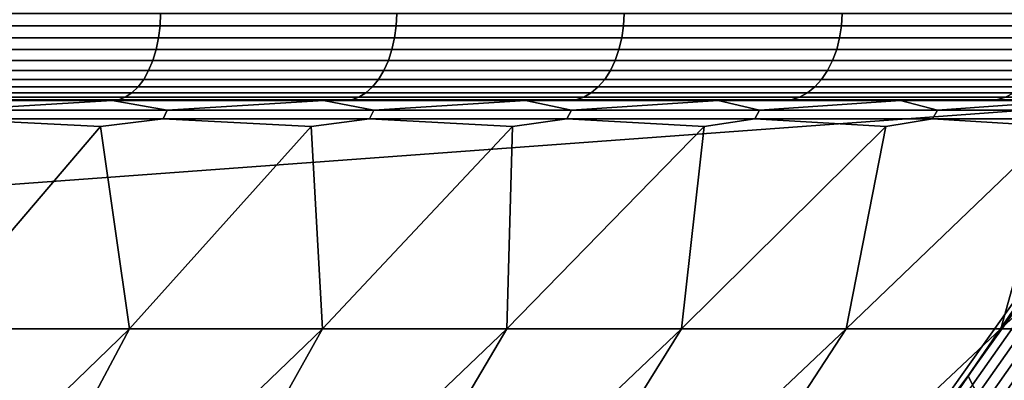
# Model space of a CAD drawing. Header units: metres. Extents: x -240 to 45, y -77 to 27.
# Tile 695 of 1056: x 30.31 to 33.7, y -61.46 to -60.22. Entities that reach past the tile are written whole.
import ezdxf

# ---------------------------------------------------------------- set-up
doc = ezdxf.new("R2010")
doc.units = ezdxf.units.M
doc.layers.add('solid_102011X2', color=7, linetype='CONTINUOUS')

msp = doc.modelspace()

# ---------------------------------------------------------------- linework, layer by layer
at = {"layer": 'solid_102011X2'}
for points in [[(30.792877, -60.242313, 85.036392), (29.953213, -60.242313, 84.49408), (29.954777, -60.200001, 84.491516), (30.794567, -60.200001, 85.033913)], [(29.953213, -60.242313, 118.705925), (30.792877, -60.242313, 118.163612), (30.794567, -60.200001, 118.166084), (29.954775, -60.200001, 118.708481)], [(31.604467, -60.242313, 85.619881), (30.792877, -60.242313, 85.036392), (30.794567, -60.200001, 85.033913), (31.606277, -60.200001, 85.617493)], [(30.792877, -60.242313, 118.163612), (31.604467, -60.242313, 117.580116), (31.606277, -60.200001, 117.582504), (30.794567, -60.200001, 118.166084)], [(32.385963, -60.242313, 86.243103), (31.604467, -60.242313, 85.619881), (31.606277, -60.200001, 85.617493), (32.38789, -60.200001, 86.240807)], [(31.604467, -60.242313, 117.580116), (32.385963, -60.242313, 116.956894), (32.38789, -60.200001, 116.95919), (31.606277, -60.200001, 117.582504)], [(33.135422, -60.242313, 86.90451), (32.385963, -60.242313, 86.243103), (32.38789, -60.200001, 86.240807), (33.137463, -60.200001, 86.902313)], [(32.385963, -60.242313, 116.956894), (33.135422, -60.242313, 116.295494), (33.137463, -60.200001, 116.297691), (32.38789, -60.200001, 116.95919)], [(33.850983, -60.242313, 87.602448), (33.135422, -60.242313, 86.90451), (33.137463, -60.200001, 86.902313), (33.85313, -60.200001, 87.600349)], [(33.135422, -60.242313, 116.295494), (33.850983, -60.242313, 115.597557), (33.85313, -60.200001, 115.599648), (33.137463, -60.200001, 116.297691)], [(30.787775, -60.284191, 85.043877), (29.94849, -60.284191, 84.501808), (29.953213, -60.242313, 84.49408), (30.792877, -60.242313, 85.036392)], [(29.94849, -60.284191, 118.698196), (30.787775, -60.284191, 118.156128), (30.792877, -60.242313, 118.163612), (29.953213, -60.242313, 118.705925)], [(31.598999, -60.284191, 85.627106), (30.787775, -60.284191, 85.043877), (30.792877, -60.242313, 85.036392), (31.604467, -60.242313, 85.619881)], [(30.787775, -60.284191, 118.156128), (31.598999, -60.284191, 117.572899), (31.604467, -60.242313, 117.580116), (30.792877, -60.242313, 118.163612)], [(32.380142, -60.284191, 86.250046), (31.598999, -60.284191, 85.627106), (31.604467, -60.242313, 85.619881), (32.385963, -60.242313, 86.243103)], [(31.598999, -60.284191, 117.572899), (32.380142, -60.284191, 116.949959), (32.385963, -60.242313, 116.956894), (31.604467, -60.242313, 117.580116)], [(33.129265, -60.284191, 86.911148), (32.380142, -60.284191, 86.250046), (32.385963, -60.242313, 86.243103), (33.135422, -60.242313, 86.90451)], [(32.380142, -60.284191, 116.949959), (33.129265, -60.284191, 116.288849), (33.135422, -60.242313, 116.295494), (32.385963, -60.242313, 116.956894)], [(33.844501, -60.284191, 87.608772), (33.129265, -60.284191, 86.911148), (33.135422, -60.242313, 86.90451), (33.850983, -60.242313, 87.602448)], [(33.129265, -60.284191, 116.288849), (33.844501, -60.284191, 115.591232), (33.850983, -60.242313, 115.597557), (33.135422, -60.242313, 116.295494)], [(30.779366, -60.324352, 85.056206), (29.940704, -60.324352, 84.514542), (29.94849, -60.284191, 84.501808), (30.787775, -60.284191, 85.043877)], [(29.940704, -60.324352, 118.685455), (30.779366, -60.324352, 118.143791), (30.787775, -60.284191, 118.156128), (29.94849, -60.284191, 118.698196)], [(31.589985, -60.324352, 85.639008), (30.779366, -60.324352, 85.056206), (30.787775, -60.284191, 85.043877), (31.598999, -60.284191, 85.627106)], [(30.779366, -60.324352, 118.143791), (31.589985, -60.324352, 117.560997), (31.598999, -60.284191, 117.572899), (30.787775, -60.284191, 118.156128)], [(32.370544, -60.324352, 86.261482), (31.589985, -60.324352, 85.639008), (31.598999, -60.284191, 85.627106), (32.380142, -60.284191, 86.250046)], [(31.589985, -60.324352, 117.560997), (32.370544, -60.324352, 116.938522), (32.380142, -60.284191, 116.949959), (31.598999, -60.284191, 117.572899)], [(33.11911, -60.324352, 86.922089), (32.370544, -60.324352, 86.261482), (32.380142, -60.284191, 86.250046), (33.129265, -60.284191, 86.911148)], [(32.370544, -60.324352, 116.938522), (33.11911, -60.324352, 116.277908), (33.129265, -60.284191, 116.288849), (32.380142, -60.284191, 116.949959)], [(33.833813, -60.324352, 87.619194), (33.11911, -60.324352, 86.922089), (33.129265, -60.284191, 86.911148), (33.844501, -60.284191, 87.608772)], [(33.11911, -60.324352, 116.277908), (33.833813, -60.324352, 115.580803), (33.844501, -60.284191, 115.591232), (33.129265, -60.284191, 116.288849)], [(30.767818, -60.361977, 85.073143), (29.930016, -60.361977, 84.532036), (29.940704, -60.324352, 84.514542), (30.779366, -60.324352, 85.056206)], [(29.930016, -60.361977, 118.667961), (30.767818, -60.361977, 118.126854), (30.779366, -60.324352, 118.143791), (29.940704, -60.324352, 118.685455)], [(31.577606, -60.361977, 85.655342), (30.767818, -60.361977, 85.073143), (30.779366, -60.324352, 85.056206), (31.589985, -60.324352, 85.639008)], [(30.767818, -60.361977, 118.126854), (31.577606, -60.361977, 117.544655), (31.589985, -60.324352, 117.560997), (30.779366, -60.324352, 118.143791)], [(32.357368, -60.361977, 86.277184), (31.577606, -60.361977, 85.655342), (31.589985, -60.324352, 85.639008), (32.370544, -60.324352, 86.261482)], [(31.577606, -60.361977, 117.544655), (32.357368, -60.361977, 116.922813), (32.370544, -60.324352, 116.938522), (31.589985, -60.324352, 117.560997)], [(33.105164, -60.361977, 86.937119), (32.357368, -60.361977, 86.277184), (32.370544, -60.324352, 86.261482), (33.11911, -60.324352, 86.922089)], [(32.357368, -60.361977, 116.922813), (33.105164, -60.361977, 116.262878), (33.11911, -60.324352, 116.277908), (32.370544, -60.324352, 116.938522)], [(33.819138, -60.361977, 87.633507), (33.105164, -60.361977, 86.937119), (33.11911, -60.324352, 86.922089), (33.833813, -60.324352, 87.619194)], [(33.105164, -60.361977, 116.262878), (33.819138, -60.361977, 115.56649), (33.833813, -60.324352, 115.580803), (33.11911, -60.324352, 116.277908)], [(30.753368, -60.396297, 85.094337), (29.916641, -60.396297, 84.553925), (29.930016, -60.361977, 84.532036), (30.767818, -60.361977, 85.073143)], [(29.916641, -60.396297, 118.64608), (30.753368, -60.396297, 118.105659), (30.767818, -60.361977, 118.126854), (29.930016, -60.361977, 118.667961)], [(31.562119, -60.396297, 85.675789), (30.753368, -60.396297, 85.094337), (30.767818, -60.361977, 85.073143), (31.577606, -60.361977, 85.655342)], [(30.753368, -60.396297, 118.105659), (31.562119, -60.396297, 117.524208), (31.577606, -60.361977, 117.544655), (30.767818, -60.361977, 118.126854)], [(32.340881, -60.396297, 86.296837), (31.562119, -60.396297, 85.675789), (31.577606, -60.361977, 85.655342), (32.357368, -60.361977, 86.277184)], [(31.562119, -60.396297, 117.524208), (32.340881, -60.396297, 116.903168), (32.357368, -60.361977, 116.922813), (31.577606, -60.361977, 117.544655)], [(33.087719, -60.396297, 86.955925), (32.340881, -60.396297, 86.296837), (32.357368, -60.361977, 86.277184), (33.105164, -60.361977, 86.937119)], [(32.340881, -60.396297, 116.903168), (33.087719, -60.396297, 116.24408), (33.105164, -60.361977, 116.262878), (32.357368, -60.361977, 116.922813)], [(33.800774, -60.396297, 87.651421), (33.087719, -60.396297, 86.955925), (33.105164, -60.361977, 86.937119), (33.819138, -60.361977, 87.633507)], [(33.087719, -60.396297, 116.24408), (33.800774, -60.396297, 115.548584), (33.819138, -60.361977, 115.56649), (33.105164, -60.361977, 116.262878)], [(30.716999, -60.452305, 85.147682), (29.882975, -60.452305, 84.609016), (29.900852, -60.426613, 84.579758), (30.736313, -60.426613, 85.119354)], [(29.882975, -60.452305, 118.590981), (30.716999, -60.452305, 118.052315), (30.736313, -60.426613, 118.080643), (29.900852, -60.426613, 118.620239)], [(30.736313, -60.426613, 85.119354), (29.900852, -60.426613, 84.579758), (29.916641, -60.396297, 84.553925), (30.753368, -60.396297, 85.094337)], [(29.900852, -60.426613, 118.620239), (30.736313, -60.426613, 118.080643), (30.753368, -60.396297, 118.105659), (29.916641, -60.396297, 118.64608)], [(31.523134, -60.452305, 85.727257), (30.716999, -60.452305, 85.147682), (30.736313, -60.426613, 85.119354), (31.543839, -60.426613, 85.699928)], [(30.716999, -60.452305, 118.052315), (31.523134, -60.452305, 117.47274), (31.543839, -60.426613, 117.500076), (30.736313, -60.426613, 118.080643)], [(31.543839, -60.426613, 85.699928), (30.736313, -60.426613, 85.119354), (30.753368, -60.396297, 85.094337), (31.562119, -60.396297, 85.675789)], [(30.736313, -60.426613, 118.080643), (31.543839, -60.426613, 117.500076), (31.562119, -60.396297, 117.524208), (30.753368, -60.396297, 118.105659)], [(32.299381, -60.452305, 86.346291), (31.523134, -60.452305, 85.727257), (31.543839, -60.426613, 85.699928), (32.321419, -60.426613, 86.32003)], [(31.523134, -60.452305, 117.47274), (32.299381, -60.452305, 116.853706), (32.321419, -60.426613, 116.879974), (31.543839, -60.426613, 117.500076)], [(32.321419, -60.426613, 86.32003), (31.543839, -60.426613, 85.699928), (31.562119, -60.396297, 85.675789), (32.340881, -60.396297, 86.296837)], [(31.543839, -60.426613, 117.500076), (32.321419, -60.426613, 116.879974), (32.340881, -60.396297, 116.903168), (31.562119, -60.396297, 117.524208)], [(33.043804, -60.452305, 87.00325), (32.299381, -60.452305, 86.346291), (32.321419, -60.426613, 86.32003), (33.067123, -60.426613, 86.978119)], [(32.299381, -60.452305, 116.853706), (33.043804, -60.452305, 116.196747), (33.067123, -60.426613, 116.221886), (32.321419, -60.426613, 116.879974)], [(33.067123, -60.426613, 86.978119), (32.321419, -60.426613, 86.32003), (32.340881, -60.396297, 86.296837), (33.087719, -60.396297, 86.955925)], [(32.321419, -60.426613, 116.879974), (33.067123, -60.426613, 116.221886), (33.087719, -60.396297, 116.24408), (32.340881, -60.396297, 116.903168)], [(33.754555, -60.452305, 87.696495), (33.043804, -60.452305, 87.00325), (33.067123, -60.426613, 86.978119), (33.779102, -60.426613, 87.672562)], [(33.043804, -60.452305, 116.196747), (33.754555, -60.452305, 115.503502), (33.779102, -60.426613, 115.527443), (33.067123, -60.426613, 116.221886)], [(33.779102, -60.426613, 87.672562), (33.067123, -60.426613, 86.978119), (33.087719, -60.396297, 86.955925), (33.800774, -60.396297, 87.651421)], [(33.067123, -60.426613, 116.221886), (33.779102, -60.426613, 115.527443), (33.800774, -60.396297, 115.548584), (33.087719, -60.396297, 116.24408)], [(30.695818, -60.472855, 85.178749), (29.863369, -60.472855, 84.641098), (29.882975, -60.452305, 84.609016), (30.716999, -60.452305, 85.147682)], [(29.863369, -60.472855, 118.558899), (30.695818, -60.472855, 118.021248), (30.716999, -60.452305, 118.052315), (29.882975, -60.452305, 118.590981)], [(31.500433, -60.472855, 85.757225), (30.695818, -60.472855, 85.178749), (30.716999, -60.452305, 85.147682), (31.523134, -60.452305, 85.727257)], [(30.695818, -60.472855, 118.021248), (31.500433, -60.472855, 117.442772), (31.523134, -60.452305, 117.47274), (30.716999, -60.452305, 118.052315)], [(32.275211, -60.472855, 86.375092), (31.500433, -60.472855, 85.757225), (31.523134, -60.452305, 85.727257), (32.299381, -60.452305, 86.346291)], [(31.500433, -60.472855, 117.442772), (32.275211, -60.472855, 116.824905), (32.299381, -60.452305, 116.853706), (31.523134, -60.452305, 117.47274)], [(33.01823, -60.472855, 87.030815), (32.275211, -60.472855, 86.375092), (32.299381, -60.452305, 86.346291), (33.043804, -60.452305, 87.00325)], [(32.275211, -60.472855, 116.824905), (33.01823, -60.472855, 116.169189), (33.043804, -60.452305, 116.196747), (32.299381, -60.452305, 116.853706)], [(33.727642, -60.472855, 87.722748), (33.01823, -60.472855, 87.030815), (33.043804, -60.452305, 87.00325), (33.754555, -60.452305, 87.696495)], [(33.01823, -60.472855, 116.169189), (33.727642, -60.472855, 115.477249), (33.754555, -60.452305, 115.503502), (33.043804, -60.452305, 116.196747)], [(30.649622, -60.496948, 85.246506), (29.820608, -60.496948, 84.711075), (29.842438, -60.487835, 84.675346), (30.673206, -60.487835, 85.211914)], [(29.820608, -60.496948, 118.488922), (30.649622, -60.496948, 117.953491), (30.673206, -60.487835, 117.988083), (29.842438, -60.487835, 118.524651)], [(30.673206, -60.487835, 85.211914), (29.842438, -60.487835, 84.675346), (29.863369, -60.472855, 84.641098), (30.695818, -60.472855, 85.178749)], [(29.842438, -60.487835, 118.524651), (30.673206, -60.487835, 117.988083), (30.695818, -60.472855, 118.021248), (29.863369, -60.472855, 118.558899)], [(31.450916, -60.496948, 85.822601), (30.649622, -60.496948, 85.246506), (30.673206, -60.487835, 85.211914), (31.476194, -60.487835, 85.78923)], [(30.649622, -60.496948, 117.953491), (31.450916, -60.496948, 117.377403), (31.476194, -60.487835, 117.410774), (30.673206, -60.487835, 117.988083)], [(31.476194, -60.487835, 85.78923), (30.673206, -60.487835, 85.211914), (30.695818, -60.472855, 85.178749), (31.500433, -60.472855, 85.757225)], [(30.673206, -60.487835, 117.988083), (31.476194, -60.487835, 117.410774), (31.500433, -60.472855, 117.442772), (30.695818, -60.472855, 118.021248)], [(32.2225, -60.496948, 86.43792), (31.450916, -60.496948, 85.822601), (31.476194, -60.487835, 85.78923), (32.249409, -60.487835, 86.405846)], [(31.450916, -60.496948, 117.377403), (32.2225, -60.496948, 116.762085), (32.249409, -60.487835, 116.794159), (31.476194, -60.487835, 117.410774)], [(32.249409, -60.487835, 86.405846), (31.476194, -60.487835, 85.78923), (31.500433, -60.472855, 85.757225), (32.275211, -60.472855, 86.375092)], [(31.476194, -60.487835, 117.410774), (32.249409, -60.487835, 116.794159), (32.275211, -60.472855, 116.824905), (31.500433, -60.472855, 117.442772)], [(32.962452, -60.496948, 87.090927), (32.2225, -60.496948, 86.43792), (32.249409, -60.487835, 86.405846), (32.990929, -60.487835, 87.060242)], [(32.2225, -60.496948, 116.762085), (32.962452, -60.496948, 116.10907), (32.990929, -60.487835, 116.139763), (32.249409, -60.487835, 116.794159)], [(32.990929, -60.487835, 87.060242), (32.249409, -60.487835, 86.405846), (32.275211, -60.472855, 86.375092), (33.01823, -60.472855, 87.030815)], [(32.249409, -60.487835, 116.794159), (32.990929, -60.487835, 116.139763), (33.01823, -60.472855, 116.169189), (32.275211, -60.472855, 116.824905)], [(33.668934, -60.496948, 87.780014), (32.962452, -60.496948, 87.090927), (32.990929, -60.487835, 87.060242), (33.698906, -60.487835, 87.750778)], [(32.962452, -60.496948, 116.10907), (33.668934, -60.496948, 115.419991), (33.698906, -60.487835, 115.449219), (32.990929, -60.487835, 116.139763)], [(33.698906, -60.487835, 87.750778), (32.990929, -60.487835, 87.060242), (33.01823, -60.472855, 87.030815), (33.727642, -60.472855, 87.722748)], [(32.990929, -60.487835, 116.139763), (33.698906, -60.487835, 115.449219), (33.727642, -60.472855, 115.477249), (33.01823, -60.472855, 116.169189)], [(34.340191, -60.496948, 88.503456), (33.668934, -60.496948, 87.780014), (33.698906, -60.487835, 87.750778), (34.371582, -60.487835, 88.475754)], [(33.668934, -60.496948, 115.419991), (34.340191, -60.496948, 114.696548), (34.371582, -60.487835, 114.724251), (33.698906, -60.487835, 115.449219)], [(27.585691, -60.5, 100.307915), (34.219402, -60.5, 91.786659), (24.33588, -60.5, 107.005951)], [(24.33588, -61.224998, 107.005951), (24.33588, -60.5, 107.005951), (34.219402, -60.5, 91.786659)], [(24.33588, -61.224998, 107.005951), (34.219402, -60.5, 91.786659), (33.190365, -61.950001, 93.371239), (24.33588, -61.950001, 107.005951)], [(27.67635, -60.5, 100.080681), (32.916965, -60.5, 87.106987), (33.623791, -60.5, 87.794899), (27.585691, -60.5, 100.307915)], [(27.585691, -60.5, 100.307915), (33.623791, -60.5, 87.794899), (34.219402, -60.5, 91.786659)], [(27.748901, -60.5, 99.847031), (32.176949, -60.5, 86.455452), (32.916965, -60.5, 87.106987), (27.67635, -60.5, 100.080681)], [(27.802898, -60.5, 99.608406), (31.405737, -60.5, 85.841957), (32.176949, -60.5, 86.455452), (27.748901, -60.5, 99.847031)], [(27.838005, -60.5, 99.36628), (30.60519, -60.5, 85.267906), (31.405737, -60.5, 85.841957), (27.802898, -60.5, 99.608406)], [(27.838005, -60.5, 99.36628), (29.777025, -60.5, 84.734497), (30.60519, -60.5, 85.267906)], [(29.089651, -60.5, 117.093018), (29.872557, -60.5, 116.580154), (30.605171, -60.5, 117.932106), (29.777006, -60.5, 118.465515)], [(30.649622, -60.496948, 117.953491), (29.820608, -60.496948, 118.488922), (29.777006, -60.5, 118.465515), (30.605171, -60.5, 117.932106)], [(30.649622, -60.496948, 85.246506), (30.60519, -60.5, 85.267906), (29.777025, -60.5, 84.734497), (29.820608, -60.496948, 84.711075)], [(29.872557, -60.5, 116.580154), (30.628098, -60.5, 116.027771), (30.605171, -60.5, 117.932106)], [(30.076794, -60.532379, 116.414558), (30.628098, -60.5, 116.027771), (29.872557, -60.5, 116.580154)], [(30.076794, -60.532379, 116.414558), (30.81673, -60.532379, 115.85733), (30.628098, -60.5, 116.027771)], [(31.450916, -60.496948, 117.377403), (30.649622, -60.496948, 117.953491), (30.605171, -60.5, 117.932106), (31.405718, -60.5, 117.358055)], [(30.628098, -60.5, 116.027771), (31.35428, -60.5, 115.437309), (31.405718, -60.5, 117.358055), (30.605171, -60.5, 117.932106)], [(31.450916, -60.496948, 85.822601), (31.405737, -60.5, 85.841957), (30.60519, -60.5, 85.267906), (30.649622, -60.496948, 85.246506)], [(30.81673, -60.532379, 115.85733), (31.35428, -60.5, 115.437309), (30.628098, -60.5, 116.027771)], [(30.81673, -60.532379, 115.85733), (31.527361, -60.532379, 115.263176), (31.35428, -60.5, 115.437309)], [(31.35428, -60.5, 115.437309), (32.049191, -60.5, 114.810333), (32.176933, -60.5, 116.74456), (31.405718, -60.5, 117.358055)], [(31.527361, -60.532379, 115.263176), (32.049191, -60.5, 114.810333), (31.35428, -60.5, 115.437309)], [(32.2225, -60.496948, 116.762085), (31.450916, -60.496948, 117.377403), (31.405718, -60.5, 117.358055), (32.176933, -60.5, 116.74456)], [(32.2225, -60.496948, 86.43792), (32.176949, -60.5, 86.455452), (31.405737, -60.5, 85.841957), (31.450916, -60.496948, 85.822601)], [(31.527361, -60.532379, 115.263176), (32.206848, -60.532379, 114.633644), (32.049191, -60.5, 114.810333)], [(32.049191, -60.5, 114.810333), (32.710991, -60.5, 114.148491), (32.916946, -60.5, 116.093025), (32.176933, -60.5, 116.74456)], [(32.206848, -60.532379, 114.633644), (32.710991, -60.5, 114.148491), (32.049191, -60.5, 114.810333)], [(32.962452, -60.496948, 116.10907), (32.2225, -60.496948, 116.762085), (32.176933, -60.5, 116.74456), (32.916946, -60.5, 116.093025)], [(32.962452, -60.496948, 87.090927), (32.916965, -60.5, 87.106987), (32.176949, -60.5, 86.455452), (32.2225, -60.496948, 86.43792)], [(32.206848, -60.532379, 114.633644), (32.853428, -60.532379, 113.97036), (32.710991, -60.5, 114.148491)], [(32.710991, -60.5, 114.148491), (33.337936, -60.5, 113.453545), (33.623775, -60.5, 115.405121), (32.916946, -60.5, 116.093025)], [(32.853428, -60.532379, 113.97036), (33.337936, -60.5, 113.453545), (32.710991, -60.5, 114.148491)], [(32.853428, -60.532379, 113.97036), (33.465431, -60.532379, 113.27504), (33.337936, -60.5, 113.453545)], [(33.668934, -60.496948, 115.419991), (32.962452, -60.496948, 116.10907), (32.916946, -60.5, 116.093025), (33.623775, -60.5, 115.405121)], [(33.668934, -60.496948, 87.780014), (33.623791, -60.5, 87.794899), (32.916965, -60.5, 87.106987), (32.962452, -60.496948, 87.090927)], [(33.570652, -61.446949, 92.785645), (33.190365, -61.950001, 93.371239), (34.219402, -60.5, 91.786659)], [(33.337936, -60.5, 113.453545), (33.928371, -60.5, 112.72731), (34.295483, -60.5, 114.682671), (33.623775, -60.5, 115.405121)], [(33.465431, -60.532379, 113.27504), (33.928371, -60.5, 112.72731), (33.337936, -60.5, 113.453545)], [(33.465431, -60.532379, 113.27504), (34.041267, -60.532379, 112.549492), (33.928371, -60.5, 112.72731)], [(33.941639, -60.919876, 92.214371), (33.570652, -61.446949, 92.785645), (34.219402, -60.5, 91.786659)], [(34.340191, -60.496948, 114.696548), (33.668934, -60.496948, 115.419991), (33.623775, -60.5, 115.405121), (34.295483, -60.5, 114.682671)], [(34.340191, -60.496948, 88.503456), (34.295498, -60.5, 88.517349), (33.623791, -60.5, 87.794899), (33.668934, -60.496948, 87.780014)], [(34.219402, -60.5, 91.786659), (33.623791, -60.5, 87.794899), (34.295498, -60.5, 88.517349)], [(30.064089, -60.562321, 116.396767), (29.835583, -60.589287, 116.526459), (29.99465, -61.284962, 115.461594), (30.588432, -60.589287, 115.976028)], [(30.064089, -60.562321, 116.396767), (30.803135, -60.562321, 115.840202), (30.81673, -60.532379, 115.85733), (30.076794, -60.532379, 116.414558)], [(30.803135, -60.562321, 115.840202), (30.064089, -60.562321, 116.396767), (30.588432, -60.589287, 115.976028)], [(30.803135, -60.562321, 115.840202), (30.588432, -60.589287, 115.976028), (30.687634, -61.284962, 114.908577), (31.312023, -60.589287, 115.387657)], [(30.803135, -60.562321, 115.840202), (31.512913, -60.562321, 115.246765), (31.527361, -60.532379, 115.263176), (30.81673, -60.532379, 115.85733)], [(31.512913, -60.562321, 115.246765), (30.803135, -60.562321, 115.840202), (31.312023, -60.589287, 115.387657)], [(31.512913, -60.562321, 115.246765), (31.312023, -60.589287, 115.387657), (31.351526, -61.284962, 114.320961), (32.004448, -60.589287, 114.762909)], [(31.512913, -60.562321, 115.246765), (32.191582, -60.562321, 114.617981), (32.206848, -60.532379, 114.633644), (31.527361, -60.532379, 115.263176)], [(32.191582, -60.562321, 114.617981), (31.512913, -60.562321, 115.246765), (32.004448, -60.589287, 114.762909)], [(32.191582, -60.562321, 114.617981), (32.004448, -60.589287, 114.762909), (31.984598, -61.284962, 113.700256), (32.663876, -60.589287, 114.103432)], [(32.191582, -60.562321, 114.617981), (32.837387, -60.562321, 113.955498), (32.853428, -60.532379, 113.97036), (32.206848, -60.532379, 114.633644)], [(32.837387, -60.562321, 113.955498), (32.191582, -60.562321, 114.617981), (32.663876, -60.589287, 114.103432)], [(32.837387, -60.562321, 113.955498), (32.663876, -60.589287, 114.103432), (32.585205, -61.284962, 113.048096), (33.28857, -60.589287, 113.410957)], [(32.837387, -60.562321, 113.955498), (33.448654, -60.562321, 113.261017), (33.465431, -60.532379, 113.27504), (32.853428, -60.532379, 113.97036)], [(33.448654, -60.562321, 113.261017), (32.837387, -60.562321, 113.955498), (33.28857, -60.589287, 113.410957)], [(33.448654, -60.562321, 113.261017), (33.28857, -60.589287, 113.410957), (33.151787, -61.284962, 112.366158), (33.876881, -60.589287, 112.687325)], [(33.448654, -60.562321, 113.261017), (34.0238, -60.562321, 112.536339), (34.041267, -60.532379, 112.549492), (33.465431, -60.532379, 113.27504)], [(34.0238, -60.562321, 112.536339), (33.448654, -60.562321, 113.261017), (33.876881, -60.589287, 112.687325)], [(34.0238, -60.562321, 112.536339), (33.876881, -60.589287, 112.687325), (33.682869, -61.284962, 111.656227), (34.427258, -60.589287, 111.934433)], [(30.588432, -60.589287, 115.976028), (29.99465, -61.284962, 115.461594), (30.687634, -61.284962, 114.908577)], [(31.312023, -60.589287, 115.387657), (30.687634, -61.284962, 114.908577), (31.351526, -61.284962, 114.320961)], [(32.004448, -60.589287, 114.762909), (31.351526, -61.284962, 114.320961), (31.984598, -61.284962, 113.700256)], [(32.663876, -60.589287, 114.103432), (31.984598, -61.284962, 113.700256), (32.585205, -61.284962, 113.048096)], [(33.28857, -60.589287, 113.410957), (32.585205, -61.284962, 113.048096), (33.151787, -61.284962, 112.366158)], [(33.876881, -60.589287, 112.687325), (33.151787, -61.284962, 112.366158), (33.682869, -61.284962, 111.656227)], [(34.427258, -60.589287, 111.934433), (33.682869, -61.284962, 111.656227), (34.177071, -61.284962, 110.920143)], [(33.941639, -60.919876, 92.214371), (33.714172, -61.247452, 92.564644), (33.570652, -61.446949, 92.785645)], [(33.585747, -61.478687, 92.76722), (33.570652, -61.446949, 92.785645), (33.714172, -61.247452, 92.564644), (33.957378, -60.950699, 92.194954)], [(33.957378, -60.950699, 92.194954), (33.977196, -60.981052, 92.178818), (33.604988, -61.509857, 92.751961), (33.585747, -61.478687, 92.76722)], [(33.977196, -60.981052, 92.178818), (34.00079, -61.010334, 92.166153), (33.628029, -61.539925, 92.74015), (33.604988, -61.509857, 92.751961)], [(34.00079, -61.010334, 92.166153), (34.027756, -61.038036, 92.157188), (33.654469, -61.568367, 92.732002), (33.628029, -61.539925, 92.74015)], [(34.027756, -61.038036, 92.157188), (34.057617, -61.063667, 92.152084), (33.683846, -61.594688, 92.727638), (33.654469, -61.568367, 92.732002)], [(34.057617, -61.063667, 92.152084), (34.089851, -61.086781, 92.150932), (33.715645, -61.61842, 92.727158), (33.683846, -61.594688, 92.727638)], [(30.687634, -61.284962, 114.908577), (29.99465, -61.284962, 115.461594), (29.660124, -61.950001, 114.715279), (30.001184, -61.950001, 114.443825)], [(30.687634, -61.284962, 114.908577), (30.001184, -61.950001, 114.443825), (30.335072, -61.950001, 114.163429)], [(31.351526, -61.284962, 114.320961), (30.687634, -61.284962, 114.908577), (30.335072, -61.950001, 114.163429), (30.661392, -61.950001, 113.874443)], [(31.351526, -61.284962, 114.320961), (30.661392, -61.950001, 113.874443), (30.980095, -61.950001, 113.576897)], [(31.984598, -61.284962, 113.700256), (31.351526, -61.284962, 114.320961), (30.980095, -61.950001, 113.576897), (31.290783, -61.950001, 113.271164)], [(31.984598, -61.284962, 113.700256), (31.290783, -61.950001, 113.271164), (31.593412, -61.950001, 112.957291)], [(32.585205, -61.284962, 113.048096), (31.984598, -61.284962, 113.700256), (31.593412, -61.950001, 112.957291), (31.887615, -61.950001, 112.635651)], [(32.585205, -61.284962, 113.048096), (31.887615, -61.950001, 112.635651), (32.173332, -61.950001, 112.30632)], [(33.151787, -61.284962, 112.366158), (32.585205, -61.284962, 113.048096), (32.173332, -61.950001, 112.30632), (32.450241, -61.950001, 111.969666)], [(33.151787, -61.284962, 112.366158), (32.450241, -61.950001, 111.969666), (32.718246, -61.950001, 111.625793)], [(33.682869, -61.284962, 111.656227), (33.151787, -61.284962, 112.366158), (32.718246, -61.950001, 111.625793), (32.9771, -61.950001, 111.275032)], [(33.682869, -61.284962, 111.656227), (32.9771, -61.950001, 111.275032), (33.226658, -61.950001, 110.917587)], [(34.177071, -61.284962, 110.920143), (33.682869, -61.284962, 111.656227), (33.226658, -61.950001, 110.917587), (33.466747, -61.950001, 110.553688)], [(34.177071, -61.284962, 110.920143), (33.466747, -61.950001, 110.553688), (33.69717, -61.950001, 110.183647)], [(33.226315, -61.950001, 93.319809), (33.190365, -61.950001, 93.371239), (33.570652, -61.446949, 92.785645), (33.585747, -61.478687, 92.76722)]]:
    msp.add_3dface(points, dxfattribs=at)

doc.saveas('drawing.dxf')
